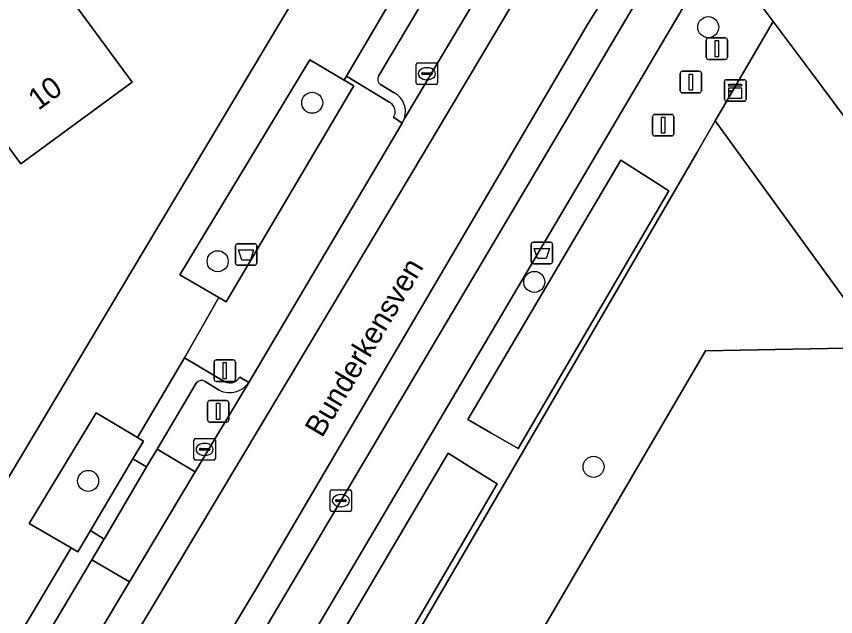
# Model space of a CAD drawing. Extents: x 163426 to 164192, y 380329 to 381641.
# Drawn here: x 163891.17 to 163929.25, y 381022.35 to 381050.23 of the extents above; entities that cross this region are included whole.
import ezdxf

# ---------------------------------------------------------------- set-up
doc = ezdxf.new("R2010")
doc.units = 0
for name, color, linetype in [('IMGEO_Afsluitpaal', 7, 'Continuous'), ('IMGEO_Afvalbak', 7, 'Continuous'), ('IMGEO_Boom', 7, 'Continuous'), ('IMGEO_Erf', 7, 'Continuous'), ('IMGEO_Fietspad_open', 7, 'Continuous'), ('IMGEO_Groenvoorziening', 7, 'Continuous'), ('IMGEO_Kast', 7, 'Continuous'), ('IMGEO_Kolk', 7, 'Continuous'), ('IMGEO_Lichtmast', 7, 'Continuous'), ('IMGEO_Openbare_ruimte_label', 7, 'Continuous'), ('IMGEO_Pand', 7, 'Continuous'), ('IMGEO_Pand_nummerreeks', 7, 'Continuous'), ('IMGEO_Parkeervlak_open', 7, 'Continuous'), ('IMGEO_Rijbaan_lokaal_open', 7, 'Continuous'), ('IMGEO_Voetpad_open', 7, 'Continuous'), ('IMGEO_Waterloop', 7, 'Continuous')]:
    doc.layers.add(name, color=color, linetype=linetype)

msp = doc.modelspace()

# ---------------------------------------------------------------- linework, layer by layer
at = {"layer": 'IMGEO_Afsluitpaal'}
for p, q in [((163923.234, 381048.336), (163923.234, 381049.136)), ((163923.234, 381049.136), (163923.234, 381048.336)), ((163923.334, 381049.236), (163924.124, 381049.236)), ((163924.124, 381049.236), (163923.334, 381049.236)), ((163924.224, 381049.136), (163924.224, 381048.336)), ((163924.224, 381048.336), (163924.224, 381049.136)), ((163924.124, 381048.236), (163923.334, 381048.236)), ((163923.334, 381048.236), (163924.124, 381048.236)), ((163922.025, 381046.782), (163922.025, 381047.582)), ((163922.025, 381047.582), (163922.025, 381046.782)), ((163922.125, 381047.682), (163922.915, 381047.682)), ((163922.915, 381047.682), (163922.125, 381047.682)), ((163923.015, 381047.582), (163923.015, 381046.782)), ((163923.015, 381046.782), (163923.015, 381047.582)), ((163922.915, 381046.682), (163922.125, 381046.682)), ((163922.125, 381046.682), (163922.915, 381046.682)), ((163920.74, 381044.778), (163920.74, 381045.578)), ((163920.74, 381045.578), (163920.74, 381044.778)), ((163920.84, 381045.678), (163921.63, 381045.678)), ((163921.63, 381045.678), (163920.84, 381045.678)), ((163921.73, 381045.578), (163921.73, 381044.778)), ((163921.73, 381044.778), (163921.73, 381045.578)), ((163921.63, 381044.678), (163920.84, 381044.678)), ((163920.84, 381044.678), (163921.63, 381044.678))]:
    msp.add_line(p, q, dxfattribs=at)
for points in [[(163923.654, 381049.111), (163923.804, 381049.111), (163923.804, 381048.361), (163923.654, 381048.361), (163923.654, 381049.111)], [(163922.445, 381047.557), (163922.595, 381047.557), (163922.595, 381046.807), (163922.445, 381046.807), (163922.445, 381047.557)], [(163921.16, 381045.553), (163921.31, 381045.553), (163921.31, 381044.803), (163921.16, 381044.803), (163921.16, 381045.553)]]:
    msp.add_lwpolyline(points, dxfattribs=at)
for centre, start, end in [((163923.334, 381049.136), 90, 180), ((163923.334, 381049.136), 90, 180), ((163924.124, 381049.136), 0, 90), ((163924.124, 381049.136), 360, 90), ((163923.334, 381048.336), 180, 270), ((163923.334, 381048.336), 180, 270), ((163924.124, 381048.336), 270, 0), ((163924.124, 381048.336), 270, 0), ((163922.125, 381047.582), 90, 180), ((163922.125, 381047.582), 90, 180), ((163922.915, 381047.582), 0, 90), ((163922.915, 381047.582), 360, 90), ((163922.125, 381046.782), 180, 270), ((163922.125, 381046.782), 180, 270), ((163922.915, 381046.782), 270, 0), ((163922.915, 381046.782), 270, 0), ((163920.84, 381045.578), 90, 180), ((163920.84, 381045.578), 90, 180), ((163921.63, 381045.578), 0, 90), ((163921.63, 381045.578), 360, 90), ((163920.84, 381044.778), 180, 270), ((163920.84, 381044.778), 180, 270), ((163921.63, 381044.778), 270, 0), ((163921.63, 381044.778), 270, 0)]:
    msp.add_arc(centre, 0.1, start, end, dxfattribs=at)
at = {"layer": 'IMGEO_Afvalbak'}
for p, q in [((163901.352, 381038.773), (163901.352, 381039.573)), ((163901.352, 381039.573), (163901.352, 381038.773)), ((163901.452, 381039.673), (163902.242, 381039.673)), ((163902.242, 381039.673), (163901.452, 381039.673)), ((163902.342, 381039.573), (163902.342, 381038.773)), ((163902.342, 381038.773), (163902.342, 381039.573)), ((163915.102, 381038.84), (163915.102, 381039.64)), ((163915.102, 381039.64), (163915.102, 381038.84)), ((163915.202, 381039.74), (163915.992, 381039.74)), ((163915.992, 381039.74), (163915.202, 381039.74)), ((163916.092, 381039.64), (163916.092, 381038.84)), ((163916.092, 381038.84), (163916.092, 381039.64)), ((163902.242, 381038.673), (163901.452, 381038.673)), ((163901.452, 381038.673), (163902.242, 381038.673)), ((163915.992, 381038.74), (163915.202, 381038.74)), ((163915.202, 381038.74), (163915.992, 381038.74))]:
    msp.add_line(p, q, dxfattribs=at)
for points in [[(163901.495, 381039.387), (163902.199, 381039.387), (163902.05, 381038.917), (163901.644, 381038.917), (163901.495, 381039.387)], [(163915.245, 381039.454), (163915.949, 381039.454), (163915.8, 381038.984), (163915.394, 381038.984), (163915.245, 381039.454)]]:
    msp.add_lwpolyline(points, dxfattribs=at)
for centre, start, end in [((163901.452, 381039.573), 90, 180), ((163901.452, 381039.573), 90, 180), ((163902.242, 381039.573), 0, 90), ((163902.242, 381039.573), 360, 90), ((163915.202, 381039.64), 90, 180), ((163915.202, 381039.64), 90, 180), ((163915.992, 381039.64), 0, 90), ((163915.992, 381039.64), 360, 90), ((163901.452, 381038.773), 180, 270), ((163901.452, 381038.773), 180, 270), ((163902.242, 381038.773), 270, 0), ((163902.242, 381038.773), 270, 0), ((163915.202, 381038.84), 180, 270), ((163915.202, 381038.84), 180, 270), ((163915.992, 381038.84), 270, 0), ((163915.992, 381038.84), 270, 0)]:
    msp.add_arc(centre, 0.1, start, end, dxfattribs=at)
at = {"layer": 'IMGEO_Boom'}
for centre in [(163923.331, 381049.732), (163904.921, 381046.221), (163900.527, 381038.859), (163915.243, 381037.9), (163917.998, 381029.31), (163894.507, 381028.656)]:
    msp.add_circle(centre, 0.489, dxfattribs=at)
at = {"layer": 'IMGEO_Erf'}
for points in [[(163900.503, 381075.038), (163907.678, 381065.409), (163902.58, 381061.639), (163901.712, 381062.813), (163898.873, 381060.714), (163901.4, 381057.297), (163901.127, 381057.095), (163900.502, 381057.939), (163898.13, 381056.185), (163899.498, 381054.336), (163897.025, 381052.521), (163896.078, 381053.811), (163893.224, 381051.717), (163896.554, 381047.178), (163891.386, 381043.386), (163890.487, 381044.612)], [(163884.702, 381018.618), (163897.12, 381039.404), (163911.288, 381063.108), (163907.947, 381067.612)]]:
    msp.add_lwpolyline(points, dxfattribs=at)
at = {"layer": 'IMGEO_Fietspad_open'}
msp.add_lwpolyline([(163923.219, 381054.202), (163924.27, 381052.792), (163924.402, 381052.616), (163926.35, 381050.002), (163928.061, 381047.708), (163938.279, 381034.003), (163942.009, 381028.965), (163953.161, 381013.78), (163961.45, 381002.494)], dxfattribs=at)
at = {"layer": 'IMGEO_Groenvoorziening'}
for points in [[(163900.687, 381009.789), (163901.663, 381009.602), (163903.505, 381009.248), (163904.614, 381014.127), (163905.062, 381016.099), (163906.633, 381016.132), (163922.795, 381043.895), (163923.656, 381045.375), (163926.35, 381050.002), (163924.402, 381052.616)], [(163923.099, 381052.238), (163899.372, 381012.075)], [(163942.009, 381028.965), (163938.279, 381034.003), (163928.061, 381047.708), (163926.35, 381050.002), (163923.656, 381045.375), (163931.3, 381034.851), (163923.206, 381034.692), (163914.286, 381019.455)]]:
    msp.add_lwpolyline(points, dxfattribs=at)
for points in [[(163906.851, 381047.003), (163906.411, 381047.266), (163904.815, 381048.22), (163898.771, 381038.233), (163900.583, 381037.172), (163900.915, 381036.978)], [(163904.614, 381014.127), (163918.118, 381011.99), (163914.286, 381019.455), (163923.206, 381034.692), (163931.3, 381034.851), (163923.656, 381045.375), (163922.795, 381043.895), (163906.633, 381016.132), (163905.062, 381016.099)], [(163914.489, 381030.169), (163913.232, 381030.888), (163912.158, 381031.502), (163919.265, 381043.547), (163921.494, 381042.135)], [(163896.588, 381029.685), (163897.078, 381030.509), (163896.799, 381030.675), (163894.877, 381031.816), (163891.772, 381026.675), (163893.722, 381025.542), (163894.022, 381025.368), (163894.611, 381026.359)], [(163913.52, 381028.513), (163906.403, 381016.357), (163904.036, 381017.736), (163911.238, 381029.942), (163912.29, 381029.283)]]:
    msp.add_lwpolyline(points, close=True, dxfattribs=at)
at = {"layer": 'IMGEO_Kast'}
for p, q in [((163924.088, 381046.368), (163924.088, 381047.209)), ((163924.088, 381047.209), (163924.088, 381046.368)), ((163924.163, 381047.293), (163925.004, 381047.293)), ((163925.004, 381047.293), (163924.163, 381047.293)), ((163925.088, 381047.218), (163925.088, 381046.377)), ((163925.088, 381046.377), (163925.088, 381047.218)), ((163925.013, 381046.293), (163924.172, 381046.293)), ((163924.172, 381046.293), (163925.013, 381046.293))]:
    msp.add_line(p, q, dxfattribs=at)
for points in [[(163924.283, 381047.083), (163924.883, 381047.083), (163924.883, 381046.998), (163924.283, 381046.998), (163924.283, 381047.083)], [(163924.283, 381046.908), (163924.883, 381046.908), (163924.883, 381046.419), (163924.283, 381046.419), (163924.283, 381046.908)]]:
    msp.add_lwpolyline(points, dxfattribs=at)
msp.add_circle((163924.367, 381046.757), 0.0377, dxfattribs=at)
for centre, start, end in [((163924.166, 381047.215), 92.4484, 184.2845), ((163924.166, 381047.215), 92.4484, 184.2845), ((163925.01, 381047.215), 2.4484, 94.2845), ((163925.01, 381047.215), 2.4484, 94.2845), ((163924.166, 381046.371), 182.4484, 274.2845), ((163924.166, 381046.371), 182.4484, 274.2845), ((163925.01, 381046.371), 272.4484, 4.2845), ((163925.01, 381046.371), 272.4484, 4.2845)]:
    msp.add_arc(centre, 0.0779, start, end, dxfattribs=at)
at = {"layer": 'IMGEO_Kolk'}
for p, q in [((163909.751, 381047.145), (163909.751, 381047.997)), ((163909.826, 381048.071), (163910.678, 381048.071)), ((163910.239, 381047.851), (163910.264, 381047.851)), ((163910.752, 381047.997), (163910.752, 381047.145)), ((163910.01, 381047.565), (163910.01, 381047.577)), ((163910.448, 381047.528), (163910.05, 381047.528)), ((163910.053, 381047.614), (163910.451, 381047.614)), ((163910.494, 381047.577), (163910.494, 381047.565)), ((163910.678, 381047.071), (163909.826, 381047.071)), ((163910.262, 381047.291), (163910.237, 381047.291)), ((163899.496, 381030.621), (163900.348, 381030.621)), ((163899.421, 381029.695), (163899.421, 381030.547)), ((163899.909, 381030.401), (163899.934, 381030.401)), ((163900.422, 381030.547), (163900.422, 381029.695)), ((163899.68, 381030.115), (163899.68, 381030.127)), ((163900.118, 381030.078), (163899.72, 381030.078)), ((163899.723, 381030.164), (163900.121, 381030.164)), ((163900.164, 381030.127), (163900.164, 381030.115)), ((163900.348, 381029.621), (163899.496, 381029.621)), ((163899.932, 381029.841), (163899.907, 381029.841)), ((163905.753, 381027.312), (163905.753, 381028.164)), ((163905.828, 381028.238), (163906.68, 381028.238)), ((163906.241, 381028.018), (163906.266, 381028.018)), ((163906.754, 381028.164), (163906.754, 381027.312)), ((163906.012, 381027.732), (163906.012, 381027.744)), ((163906.45, 381027.695), (163906.052, 381027.695)), ((163906.055, 381027.781), (163906.453, 381027.781)), ((163906.496, 381027.744), (163906.496, 381027.732)), ((163906.68, 381027.238), (163905.828, 381027.238)), ((163906.264, 381027.458), (163906.239, 381027.458))]:
    msp.add_line(p, q, dxfattribs=at)
for points in [[(163909.751, 381047.145), (163909.751, 381047.997)], [(163909.826, 381048.071), (163910.678, 381048.071)], [(163910.752, 381047.997), (163910.752, 381047.145)], [(163910.678, 381047.071), (163909.826, 381047.071)], [(163899.496, 381030.621), (163900.348, 381030.621)], [(163899.421, 381029.695), (163899.421, 381030.547)], [(163900.422, 381030.547), (163900.422, 381029.695)], [(163900.348, 381029.621), (163899.496, 381029.621)], [(163905.753, 381027.312), (163905.753, 381028.164)], [(163905.828, 381028.238), (163906.68, 381028.238)], [(163906.754, 381028.164), (163906.754, 381027.312)], [(163906.68, 381027.238), (163905.828, 381027.238)]]:
    msp.add_lwpolyline(points, dxfattribs=at)
for centre, radius, start, end in [((163909.828, 381047.995), 0.0765, 91.552, 178.448), ((163909.828, 381047.995), 0.0765, 91.552, 178.448), ((163910.676, 381047.995), 0.0765, 1.552, 88.448), ((163910.676, 381047.995), 0.0765, 1.552, 88.448), ((163910.05, 381047.574), 0.0403, 85.8775, 175.7526), ((163910.047, 381047.564), 0.0366, 178.938, 274.7102), ((163910.451, 381047.571), 0.043, 264.8664, 352.4533), ((163910.455, 381047.576), 0.0386, 1.7309, 96.639), ((163909.828, 381047.147), 0.0765, 181.552, 268.448), ((163909.828, 381047.147), 0.0765, 181.552, 268.448), ((163910.676, 381047.147), 0.0765, 271.552, 358.448), ((163910.676, 381047.147), 0.0765, 271.552, 358.448), ((163899.498, 381030.545), 0.0765, 91.552, 178.448), ((163899.498, 381030.545), 0.0765, 91.552, 178.448), ((163900.346, 381030.545), 0.0765, 1.552, 88.448), ((163900.346, 381030.545), 0.0765, 1.552, 88.448), ((163899.72, 381030.124), 0.0403, 85.8775, 175.7526), ((163899.717, 381030.114), 0.0366, 178.938, 274.7102), ((163900.121, 381030.121), 0.043, 264.8664, 352.4533), ((163900.125, 381030.126), 0.0386, 1.7309, 96.639), ((163899.498, 381029.697), 0.0765, 181.552, 268.448), ((163899.498, 381029.697), 0.0765, 181.552, 268.448), ((163900.346, 381029.697), 0.0765, 271.552, 358.448), ((163900.346, 381029.697), 0.0765, 271.552, 358.448), ((163905.83, 381028.162), 0.0765, 91.552, 178.448), ((163905.83, 381028.162), 0.0765, 91.552, 178.448), ((163906.678, 381028.162), 0.0765, 1.552, 88.448), ((163906.678, 381028.162), 0.0765, 1.552, 88.448), ((163906.052, 381027.741), 0.0403, 85.8775, 175.7526), ((163906.049, 381027.731), 0.0366, 178.938, 274.7102), ((163906.453, 381027.738), 0.043, 264.8664, 352.4533), ((163906.457, 381027.743), 0.0386, 1.7309, 96.639), ((163905.83, 381027.314), 0.0765, 181.552, 268.448), ((163905.83, 381027.314), 0.0765, 181.552, 268.448), ((163906.678, 381027.314), 0.0765, 271.552, 358.448), ((163906.678, 381027.314), 0.0765, 271.552, 358.448)]:
    msp.add_arc(centre, radius, start, end, dxfattribs=at)
for centre, major_axis, ratio, start_param, end_param in [((163910.238, 381047.571), (-0.387, 0.002), 0.722429, 4.712389, 7.853982), ((163910.263, 381047.571), (-0.39, 0.002), 0.717154, 1.570796, 4.712389), ((163899.908, 381030.121), (-0.387, 0.002), 0.722429, 4.712389, 7.853982), ((163899.933, 381030.121), (-0.39, 0.002), 0.717154, 1.570796, 4.712389), ((163906.24, 381027.738), (-0.387, 0.002), 0.722429, 4.712389, 7.853982), ((163906.265, 381027.738), (-0.39, 0.002), 0.717154, 1.570796, 4.712389)]:
    msp.add_ellipse(centre, major_axis=major_axis, ratio=ratio, start_param=start_param, end_param=end_param, dxfattribs=at)
at = {"layer": 'IMGEO_Lichtmast'}
for p, q in [((163900.36, 381033.375), (163900.36, 381034.175)), ((163900.36, 381034.175), (163900.36, 381033.375)), ((163900.46, 381034.275), (163901.25, 381034.275)), ((163901.25, 381034.275), (163900.46, 381034.275)), ((163901.35, 381034.175), (163901.35, 381033.375)), ((163901.35, 381033.375), (163901.35, 381034.175)), ((163901.25, 381033.275), (163900.46, 381033.275)), ((163900.46, 381033.275), (163901.25, 381033.275)), ((163900.055, 381031.49), (163900.055, 381032.29)), ((163900.055, 381032.29), (163900.055, 381031.49)), ((163900.155, 381032.39), (163900.945, 381032.39)), ((163900.945, 381032.39), (163900.155, 381032.39)), ((163901.045, 381032.29), (163901.045, 381031.49)), ((163901.045, 381031.49), (163901.045, 381032.29)), ((163900.945, 381031.39), (163900.155, 381031.39)), ((163900.155, 381031.39), (163900.945, 381031.39))]:
    msp.add_line(p, q, dxfattribs=at)
for points in [[(163900.78, 381034.15), (163900.93, 381034.15), (163900.93, 381033.4), (163900.78, 381033.4), (163900.78, 381034.15)], [(163900.475, 381032.265), (163900.625, 381032.265), (163900.625, 381031.515), (163900.475, 381031.515), (163900.475, 381032.265)]]:
    msp.add_lwpolyline(points, dxfattribs=at)
for centre, start, end in [((163900.46, 381034.175), 90, 180), ((163900.46, 381034.175), 90, 180), ((163901.25, 381034.175), 0, 90), ((163901.25, 381034.175), 360, 90), ((163900.46, 381033.375), 180, 270), ((163900.46, 381033.375), 180, 270), ((163901.25, 381033.375), 270, 0), ((163901.25, 381033.375), 270, 0), ((163900.155, 381032.29), 90, 180), ((163900.155, 381032.29), 90, 180), ((163900.945, 381032.29), 0, 90), ((163900.945, 381032.29), 360, 90), ((163900.155, 381031.49), 180, 270), ((163900.155, 381031.49), 180, 270), ((163900.945, 381031.49), 270, 0), ((163900.945, 381031.49), 270, 0)]:
    msp.add_arc(centre, 0.1, start, end, dxfattribs=at)
at = {"layer": 'IMGEO_Pand'}
msp.add_lwpolyline([(163893.224, 381051.717), (163887.001, 381060.106), (163882.919, 381065.608), (163878.533, 381062.366), (163884.971, 381053.633), (163881.446, 381050.999), (163887.731, 381042.589), (163890.487, 381044.612), (163891.386, 381043.386), (163896.554, 381047.178)], close=True, dxfattribs=at)
at = {"layer": 'IMGEO_Parkeervlak_open'}
msp.add_lwpolyline([(163899.487, 381029.079), (163897.711, 381030.133), (163897.224, 381029.315), (163895.254, 381025.952), (163895.243, 381025.934), (163894.679, 381024.986), (163896.43, 381023.969)], close=True, dxfattribs=at)
at = {"layer": 'IMGEO_Rijbaan_lokaal_open'}
for points in [[(163886.431, 381000.422), (163887.168, 381003.975), (163887.972, 381006.053), (163891.389, 381012.622), (163909.614, 381043.056), (163914.505, 381051.301), (163918.19, 381057.2), (163919.297, 381058.795), (163918.215, 381060.225), (163918.003, 381059.916), (163917.458, 381059.161)], [(163895.208, 381011.818), (163902.377, 381023.75), (163917.721, 381049.86), (163921.501, 381055.887), (163919.297, 381058.795), (163918.19, 381057.2), (163914.505, 381051.301), (163909.614, 381043.056), (163891.389, 381012.622)], [(163917.18, 381058.843), (163912.947, 381051.757), (163909.205, 381045.492)], [(163921.638, 381053.716), (163922.311, 381054.818), (163921.501, 381055.887), (163917.721, 381049.86), (163902.377, 381023.75), (163895.208, 381011.818), (163892.059, 381006.187), (163890.987, 381003.841), (163890.009, 380999.579), (163886.502, 380982.789), (163875.39, 380930.027), (163874.806, 380927.256), (163873.655, 380925.227), (163872.124, 380924.818), (163868.839, 380925.415), (163868.546, 380923.98), (163875.141, 380922.738), (163879.435, 380943.25), (163880.93, 380950.483), (163883.139, 380961.124), (163886.682, 380977.995), (163888.743, 380987.877), (163891.335, 381000), (163891.536, 381000.938)], [(163893.797, 381006.701), (163896.78, 381011.751), (163921.638, 381053.716)], [(163909.125, 381045.311), (163909.1, 381045.269), (163901.969, 381033.229), (163899.487, 381029.079), (163896.43, 381023.969), (163891.879, 381016.36)]]:
    msp.add_lwpolyline(points, dxfattribs=at)
msp.add_arc((163908.208, 381045.824), 1.051, 330.7513, 341.5589, dxfattribs=at)
at = {"layer": 'IMGEO_Voetpad_open'}
for points in [[(163893.722, 381025.542), (163891.772, 381026.675), (163894.877, 381031.816), (163896.799, 381030.675), (163898.984, 381034.371), (163900.583, 381037.172), (163898.771, 381038.233), (163904.815, 381048.22), (163906.411, 381047.266), (163906.519, 381047.452), (163910.058, 381053.502), (163908.438, 381054.481), (163914.985, 381065.235), (163913.644, 381067.049), (163911.288, 381063.108), (163897.12, 381039.404), (163884.702, 381018.618), (163881.243, 381012.828), (163883.348, 381012.515), (163888.718, 381021.511), (163890.628, 381020.363)], [(163897.224, 381029.315), (163896.588, 381029.685), (163894.611, 381026.359), (163895.254, 381025.952)]]:
    msp.add_lwpolyline(points, close=True, dxfattribs=at)
for points in [[(163924.402, 381052.616), (163924.27, 381052.792), (163923.219, 381054.202), (163922.552, 381053.148), (163921.638, 381053.716), (163896.78, 381011.751), (163893.797, 381006.701)], [(163911.184, 381052.82), (163911.665, 381053.631), (163911.017, 381054.024), (163910.535, 381053.213), (163910.058, 381053.502), (163906.519, 381047.452), (163908.536, 381046.232)], [(163908.003, 381047.46), (163911.184, 381052.82)], [(163912.947, 381051.757), (163911.184, 381052.82), (163908.003, 381047.46)], [(163899.372, 381012.075), (163923.099, 381052.238)], [(163909.205, 381045.492), (163912.947, 381051.757)], [(163908.536, 381046.232), (163906.519, 381047.452), (163906.411, 381047.266), (163906.851, 381047.003), (163900.915, 381036.978), (163900.583, 381037.172), (163898.984, 381034.371), (163900.862, 381033.253)], [(163908.738, 381046.687), (163908.102, 381047.065)], [(163908.102, 381047.065), (163908.738, 381046.687)], [(163909.1, 381045.269), (163908.707, 381045.546)], [(163908.707, 381045.546), (163909.1, 381045.269), (163909.125, 381045.311)], [(163901.555, 381033.472), (163901.969, 381033.229), (163909.1, 381045.269)], [(163898.984, 381034.371), (163896.799, 381030.675), (163897.078, 381030.509), (163896.588, 381029.685), (163897.224, 381029.315), (163897.711, 381030.133), (163899.531, 381033.191)], [(163900.862, 381033.253), (163898.984, 381034.371)], [(163901.969, 381033.229), (163901.555, 381033.472)], [(163899.531, 381033.191), (163897.711, 381030.133), (163899.487, 381029.079), (163901.969, 381033.229)], [(163899.95, 381033.275), (163900.603, 381032.87)], [(163900.603, 381032.87), (163899.95, 381033.275)], [(163891.616, 381019.832), (163894.679, 381024.986), (163895.243, 381025.934), (163895.254, 381025.952), (163894.611, 381026.359), (163894.022, 381025.368), (163893.722, 381025.542), (163890.628, 381020.363), (163890.939, 381020.176)], [(163896.43, 381023.969), (163894.679, 381024.986), (163891.616, 381019.832)], [(163891.879, 381016.36), (163896.43, 381023.969)]]:
    msp.add_lwpolyline(points, dxfattribs=at)
for centre, radius, start, end in [((163908.258, 381047.314), 0.294, 150.1498, 237.991), ((163908.258, 381047.314), 0.294, 150.1498, 237.991), ((163908.249, 381045.807), 1.007, 341.7661, 60.9246), ((163908.249, 381045.807), 1.007, 341.7661, 60.9246), ((163908.275, 381045.803), 0.503, 329.3269, 58.667), ((163908.275, 381045.803), 0.503, 329.3269, 58.667), ((163908.208, 381045.824), 1.051, 330.7513, 341.5589), ((163899.788, 381032.997), 0.322, 59.7232, 142.9492), ((163899.788, 381032.997), 0.322, 59.7232, 142.9492), ((163901.08, 381033.768), 0.559, 247.0323, 328.0425), ((163901.08, 381033.768), 0.559, 247.0323, 328.0425), ((163901.084, 381033.816), 1.062, 243.0317, 326.4183), ((163901.084, 381033.816), 1.062, 243.0317, 326.4183)]:
    msp.add_arc(centre, radius, start, end, dxfattribs=at)
at = {"layer": 'IMGEO_Waterloop'}
for points in [[(163921.494, 381042.135), (163919.265, 381043.547), (163912.158, 381031.502), (163913.232, 381030.888), (163914.489, 381030.169)], [(163913.52, 381028.513), (163912.29, 381029.283), (163911.238, 381029.942), (163904.036, 381017.736), (163906.403, 381016.357)]]:
    msp.add_lwpolyline(points, close=True, dxfattribs=at)

# ---------------------------------------------------------------- texts
at = {"layer": 'IMGEO_Openbare_ruimte_label'}
msp.add_text('Bunderkensven', height=1, rotation=59.2525, dxfattribs=at).set_placement((163905.379, 381030.623))
at = {"layer": 'IMGEO_Pand_nummerreeks'}
msp.add_text('10', height=1, rotation=36.2682, dxfattribs=at).set_placement((163892.192, 381045.838))

doc.saveas('drawing.dxf')
